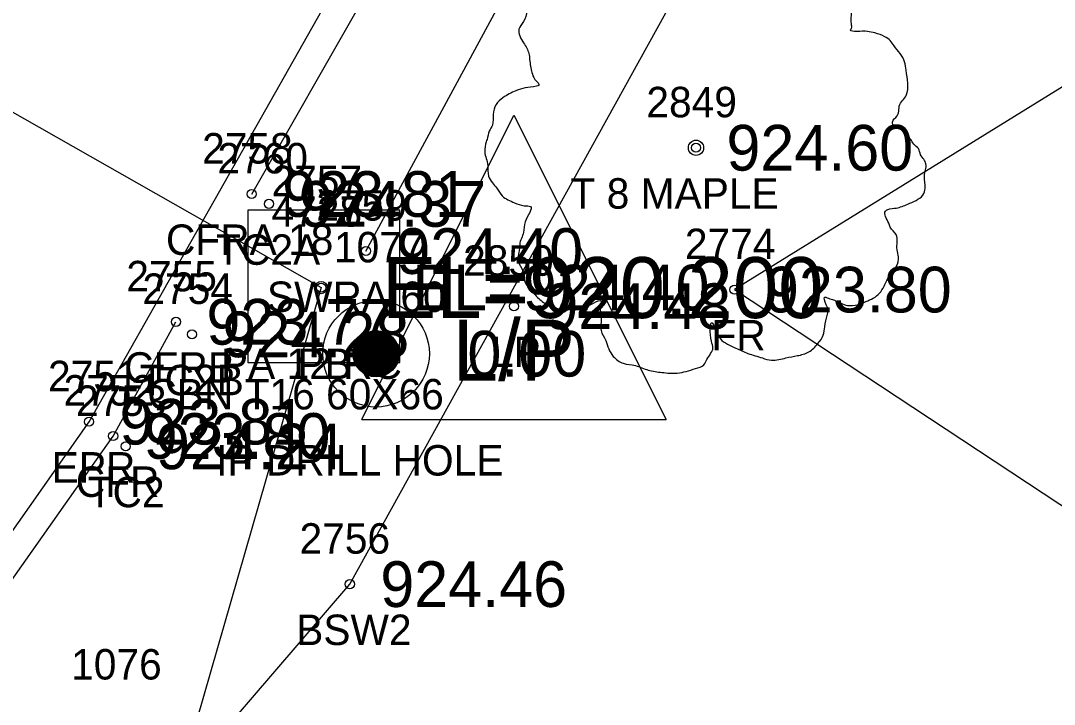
# Model space of a CAD drawing. Extents: x 1575382 to 1578175, y 1099175 to 1101955.
# Drawn here: x 1576932.9 to 1576966.86, y 1100452.12 to 1100474.56 of the extents above; entities that cross this region are included whole.
import ezdxf

# ---------------------------------------------------------------- set-up
doc = ezdxf.new("R2010")
doc.units = 0
for name, color, linetype in [('RD_EX_Conc', 7, 'Continuous'), ('RD_EX_Conc_txCode', 7, 'Continuous'), ('RD_EX_DR_Inlet', 7, 'Continuous'), ('RD_EX_DR_Inlet_txCode', 7, 'Continuous'), ('RD_EX_DR_Pipe', 7, 'Continuous'), ('RD_EX_DR_Pipe_txCode', 7, 'Continuous'), ('RD_EX_DV_Prop_txCode', 7, 'Continuous'), ('RD_EX_DV_PropPin', 7, 'Continuous'), ('RD_EX_Fence_Other', 7, 'Continuous'), ('RD_EX_Fence_Other_txCode', 7, 'Continuous'), ('RD_EX_Road', 7, 'Continuous'), ('RD_EX_Road_txCode', 7, 'Continuous'), ('RD_EX_TX_Conc_ELEV', 7, 'Continuous'), ('RD_EX_TX_DR_Inlet_ELEV', 7, 'Continuous'), ('RD_EX_TX_DV_Prop_ELEV', 7, 'Continuous'), ('RD_EX_TX_Fence_Other_ELEV', 7, 'Continuous'), ('RD_EX_TX_Road_ELEV', 7, 'Continuous'), ('RD_EX_TX_UT_ELEV', 7, 'Continuous'), ('RD_EX_TX_VEG_ELEV', 7, 'Continuous'), ('RD_EX_UT', 7, 'Continuous'), ('RD_EX_UT_txCode', 7, 'Continuous'), ('RD_EX_VEG', 7, 'Continuous'), ('RD_EX_VEG_txCode', 7, 'Continuous'), ('RD_SMD_Locator', 7, 'Continuous'), ('RD_TX_Pipe_ElevEX', 7, 'Continuous')]:
    doc.layers.add(name, color=color, linetype=linetype)

msp = doc.modelspace()

# ---------------------------------------------------------------- linework, layer by layer
at = {"layer": 'RD_EX_Conc'}
msp.add_line((1576940.493, 1100468.873), (1576955.369, 1100494.892), dxfattribs=at)
for points in [[(1576925.275, 1100434.597), (1576931.32, 1100441.648), (1576943.715, 1100456.063), (1576959.803, 1100485.146), (1576962.794, 1100490.547), (1576976.909, 1100516.297), (1576979.985, 1100521.81), (1576994.076, 1100547.413), (1577013.899, 1100582.65), (1577028.009, 1100607.52), (1577031.926, 1100618.574), (1577033.804, 1100624.219), (1577052.4, 1100657.656), (1577055.154, 1100662.638), (1577085.172, 1100716.01)], [(1576944.243, 1100466.999), (1576955.489, 1100487.768), (1576955.868, 1100494.67)], [(1576920.103, 1100437.988), (1576925.421, 1100446.001), (1576935.94, 1100460.927), (1576938.003, 1100464.677)]]:
    msp.add_lwpolyline(points, dxfattribs=at)
at = {"layer": 'RD_EX_DR_Inlet'}
msp.add_line((1576945.362, 1100463.345), (1576945.362, 1100468.345), dxfattribs=at)
msp.add_lwpolyline([(1576945.362, 1100463.345), (1576945.362, 1100468.345), (1576940.362, 1100468.345), (1576940.362, 1100463.345)], close=True, dxfattribs=at)
at = {"layer": 'RD_EX_DR_Pipe'}
msp.add_lwpolyline([(1576888.54, 1100466.01), (1576910.737, 1100484.015), (1576910.737, 1100484.015), (1576942.772, 1100465.8), (1576942.772, 1100465.8), (1576932.302, 1100429.437)], dxfattribs=at)
at = {"layer": 'RD_EX_DV_PropPin'}
for p, q in [((1576944.017, 1100463.114), (1576944.017, 1100464.144)), ((1576944.052, 1100463.078), (1576944.052, 1100464.18)), ((1576944.087, 1100463.047), (1576944.087, 1100464.211)), ((1576944.122, 1100463.019), (1576944.122, 1100464.239)), ((1576944.157, 1100462.994), (1576944.157, 1100464.263)), ((1576944.192, 1100462.973), (1576944.192, 1100464.285)), ((1576944.227, 1100462.953), (1576944.227, 1100464.305)), ((1576944.262, 1100462.936), (1576944.262, 1100464.322)), ((1576944.297, 1100462.921), (1576944.297, 1100464.336)), ((1576944.332, 1100462.908), (1576944.332, 1100464.349)), ((1576944.367, 1100462.897), (1576944.367, 1100464.36)), ((1576944.402, 1100462.888), (1576944.402, 1100464.37)), ((1576944.437, 1100462.881), (1576944.437, 1100464.377)), ((1576944.472, 1100462.875), (1576944.472, 1100464.383)), ((1576944.507, 1100462.871), (1576944.507, 1100464.387)), ((1576944.542, 1100462.869), (1576944.542, 1100464.389)), ((1576944.577, 1100462.868), (1576944.577, 1100464.39)), ((1576944.612, 1100462.869), (1576944.612, 1100464.389)), ((1576944.647, 1100462.871), (1576944.647, 1100464.387)), ((1576944.682, 1100462.875), (1576944.682, 1100464.383)), ((1576944.717, 1100462.881), (1576944.717, 1100464.377)), ((1576944.752, 1100462.888), (1576944.752, 1100464.37)), ((1576944.787, 1100462.897), (1576944.787, 1100464.36)), ((1576944.822, 1100462.908), (1576944.822, 1100464.349)), ((1576944.857, 1100462.921), (1576944.857, 1100464.336)), ((1576944.893, 1100462.936), (1576944.893, 1100464.322)), ((1576944.928, 1100462.953), (1576944.928, 1100464.305)), ((1576944.963, 1100462.973), (1576944.963, 1100464.285)), ((1576944.998, 1100462.994), (1576944.998, 1100464.263)), ((1576945.033, 1100463.019), (1576945.033, 1100464.239)), ((1576945.068, 1100463.047), (1576945.068, 1100464.211)), ((1576945.103, 1100463.078), (1576945.103, 1100464.18)), ((1576945.138, 1100463.114), (1576945.138, 1100464.144)), ((1576943.842, 1100463.433), (1576943.842, 1100463.825)), ((1576943.877, 1100463.331), (1576943.877, 1100463.927)), ((1576943.912, 1100463.259), (1576943.912, 1100463.998)), ((1576943.947, 1100463.202), (1576943.947, 1100464.055)), ((1576943.982, 1100463.155), (1576943.982, 1100464.103)), ((1576945.173, 1100463.155), (1576945.173, 1100464.103)), ((1576945.208, 1100463.202), (1576945.208, 1100464.055)), ((1576945.243, 1100463.259), (1576945.243, 1100463.998)), ((1576945.278, 1100463.331), (1576945.278, 1100463.927)), ((1576945.313, 1100463.433), (1576945.313, 1100463.825))]:
    msp.add_line(p, q, dxfattribs=at)
for radius in [1.75, 0.761]:
    msp.add_circle((1576944.577, 1100463.629), radius, dxfattribs=at)
at = {"layer": 'RD_EX_Fence_Other'}
msp.add_lwpolyline([(1576985.805, 1100483.939), (1576956.351, 1100465.735), (1577037.506, 1100412.211)], dxfattribs=at)
at = {"layer": 'RD_EX_Road'}
msp.add_lwpolyline([(1576918.426, 1100436.45), (1576919.689, 1100438.104), (1576919.205, 1100438.447), (1576924.616, 1100446.412), (1576935.148, 1100461.397), (1576954.407, 1100495.424), (1576968.796, 1100521.524), (1576985.916, 1100552.3), (1577005.625, 1100587.417), (1577028.135, 1100627.58), (1577046.667, 1100660.868), (1577078.765, 1100718.331)], dxfattribs=at)
at = {"layer": 'RD_EX_UT'}
for p, q in [((1576944.105, 1100461.464), (1576949.105, 1100471.464)), ((1576949.105, 1100471.464), (1576954.105, 1100461.464)), ((1576944.105, 1100461.464), (1576954.105, 1100461.464))]:
    msp.add_line(p, q, dxfattribs=at)
at = {"layer": 'RD_EX_VEG'}
for centre, radius in [((1576955.086, 1100470.392), 0.25), ((1576955.074, 1100470.373), 0.0001)]:
    msp.add_circle(centre, radius, dxfattribs=at)
for points in [[(1576955.218, 1100477.559), (1576954.918, 1100477.584), (1576954.594, 1100477.484), (1576954.344, 1100477.384), (1576954.119, 1100477.309), (1576953.894, 1100477.209), (1576953.594, 1100477.034), (1576953.369, 1100476.834), (1576953.244, 1100476.584), (1576953.194, 1100476.359), (1576953.144, 1100476.085), (1576953.144, 1100475.91), (1576953.019, 1100475.885), (1576952.869, 1100475.91), (1576952.619, 1100475.985), (1576952.37, 1100475.985), (1576952.12, 1100475.985), (1576951.77, 1100475.96), (1576951.42, 1100475.96), (1576951.145, 1100475.91), (1576950.82, 1100475.86), (1576950.445, 1100475.735), (1576950.096, 1100475.61), (1576949.796, 1100475.36), (1576949.546, 1100474.885), (1576949.421, 1100474.535), (1576949.271, 1100474.285), (1576949.421, 1100473.836), (1576949.596, 1100473.486), (1576949.621, 1100473.286), (1576949.696, 1100472.861), (1576949.796, 1100472.636), (1576949.921, 1100472.436), (1576949.846, 1100472.411), (1576949.471, 1100472.361), (1576949.171, 1100472.261), (1576948.746, 1100472.036), (1576948.521, 1100471.811), (1576948.421, 1100471.487), (1576948.396, 1100471.137), (1576948.296, 1100470.937), (1576948.221, 1100470.662), (1576948.196, 1100470.587), (1576948.146, 1100470.262), (1576948.246, 1100469.812), (1576948.271, 1100469.462), (1576948.396, 1100469.238), (1576948.546, 1100469.063), (1576948.721, 1100468.813), (1576949.121, 1100468.588), (1576949.446, 1100468.488), (1576949.646, 1100468.463), (1576949.471, 1100467.963), (1576949.421, 1100467.613), (1576949.296, 1100467.213), (1576949.296, 1100467.139), (1576949.246, 1100466.664), (1576949.396, 1100466.339), (1576949.471, 1100465.964), (1576949.646, 1100465.739), (1576949.921, 1100465.439), (1576950.245, 1100465.214), (1576950.745, 1100465.089), (1576951.145, 1100465.114), (1576951.72, 1100465.289), (1576951.97, 1100465.364), (1576951.945, 1100465.189), (1576951.97, 1100464.814), (1576951.97, 1100464.39), (1576952.12, 1100464.065), (1576952.22, 1100463.79), (1576952.37, 1100463.54), (1576952.694, 1100463.315), (1576953.094, 1100463.24), (1576953.519, 1100463.09), (1576953.969, 1100463.015), (1576954.469, 1100462.99), (1576955.068, 1100463.14), (1576955.343, 1100463.265), (1576955.443, 1100463.44), (1576955.643, 1100463.815), (1576955.593, 1100464.04), (1576955.618, 1100464.64), (1576955.718, 1100464.465), (1576955.893, 1100464.115), (1576956.393, 1100463.815), (1576956.793, 1100463.64), (1576957.267, 1100463.49), (1576957.567, 1100463.415), (1576958.042, 1100463.49), (1576958.417, 1100463.565), (1576958.792, 1100463.69), (1576959.092, 1100463.965), (1576959.267, 1100464.24), (1576959.317, 1100464.515), (1576959.391, 1100464.889), (1576959.441, 1100465.064)], [(1576959.441, 1100465.064), (1576959.367, 1100465.239), (1576959.317, 1100465.489), (1576959.391, 1100465.464), (1576959.566, 1100465.414), (1576959.841, 1100465.289), (1576960.066, 1100465.214), (1576960.391, 1100465.239), (1576960.666, 1100465.339), (1576961.116, 1100465.614), (1576961.391, 1100466.089), (1576961.665, 1100466.489), (1576961.74, 1100466.814), (1576961.69, 1100467.039), (1576961.665, 1100467.538), (1576961.466, 1100467.788), (1576961.416, 1100467.913), (1576961.316, 1100468.313), (1576961.391, 1100468.363), (1576961.665, 1100468.413), (1576962.04, 1100468.538), (1576962.315, 1100468.663), (1576962.54, 1100468.838), (1576962.615, 1100469.063), (1576962.59, 1100469.462), (1576962.64, 1100469.862), (1576962.565, 1100470.012), (1576962.465, 1100470.162), (1576962.39, 1100470.362), (1576962.24, 1100470.512), (1576962.14, 1100470.662), (1576962.04, 1100470.762), (1576961.915, 1100470.912), (1576961.74, 1100471.037), (1576961.591, 1100471.087), (1576961.541, 1100471.237), (1576961.69, 1100471.437), (1576961.74, 1100471.537), (1576961.765, 1100471.761), (1576961.99, 1100472.111), (1576962.04, 1100472.511), (1576961.99, 1100472.936), (1576961.94, 1100473.211), (1576961.79, 1100473.486), (1576961.591, 1100473.736), (1576961.466, 1100473.911), (1576961.291, 1100474.035), (1576960.966, 1100474.16), (1576960.716, 1100474.21), (1576960.366, 1100474.21), (1576960.166, 1100474.26), (1576960.191, 1100474.31), (1576960.191, 1100474.46), (1576960.191, 1100474.735), (1576960.116, 1100475.185), (1576959.966, 1100475.685), (1576959.966, 1100475.71), (1576959.866, 1100475.96), (1576959.641, 1100476.16), (1576959.466, 1100476.259), (1576959.267, 1100476.384), (1576959.017, 1100476.409), (1576958.717, 1100476.409), (1576958.442, 1100476.359), (1576958.242, 1100476.259), (1576958.067, 1100476.135), (1576957.992, 1100476.284), (1576957.892, 1100476.584), (1576957.842, 1100476.734), (1576957.692, 1100476.909), (1576957.467, 1100477.109), (1576957.017, 1100477.234), (1576956.393, 1100477.159), (1576956.093, 1100476.959), (1576955.943, 1100476.784), (1576955.893, 1100476.909), (1576955.693, 1100477.109), (1576955.593, 1100477.284), (1576955.418, 1100477.409), (1576955.268, 1100477.509), (1576955.168, 1100477.559)]]:
    msp.add_spline(points, degree=3, dxfattribs=at)
at = {"layer": 'RD_SMD_Locator'}
for centre, radius in [((1576955.086, 1100470.392), 0.15), ((1576940.493, 1100468.873), 0.15), ((1576941.057, 1100468.549), 0.15), ((1576944.243, 1100466.999), 0.15), ((1576942.772, 1100465.8), 0.2), ((1576942.772, 1100465.8), 0.2), ((1576942.772, 1100465.8), 0.15), ((1576956.351, 1100465.735), 0.15), ((1576949.105, 1100465.188), 0.15), ((1576938.003, 1100464.677), 0.15), ((1576938.531, 1100464.264), 0.15), ((1576944.577, 1100463.629), 0.15), ((1576935.148, 1100461.397), 0.15), ((1576935.94, 1100460.927), 0.15), ((1576936.348, 1100460.587), 0.15), ((1576943.715, 1100456.063), 0.15)]:
    msp.add_circle(centre, radius, dxfattribs=at)

# ---------------------------------------------------------------- texts
at = {"layer": 'RD_EX_Conc_txCode'}
for s, p in [('2758', (1576938.863, 1100469.873)), ('2760', (1576939.364, 1100469.549)), ('2759', (1576942.613, 1100467.999)), ('CFRA 18', (1576937.674, 1100466.873)), ('TC2A', (1576939.324, 1100466.549)), ('2755', (1576936.373, 1100465.677)), ('2754', (1576936.901, 1100465.264)), ('SWRA 60', (1576940.991, 1100464.999)), ('CFRB', (1576936.302, 1100462.677)), ('TC2B', (1576936.814, 1100462.264)), ('2752', (1576934.31, 1100461.927)), ('2753', (1576934.718, 1100461.587)), ('CFR', (1576934.712, 1100458.927)), ('TC2', (1576935.104, 1100458.587)), ('2756', (1576942.062, 1100457.063)), ('BSW2', (1576941.952, 1100454.063))]:
    msp.add_text(s, height=1, dxfattribs=at).set_placement(p)
at = {"layer": 'RD_EX_DR_Inlet_txCode'}
for s, p in [('2757', (1576941.142, 1100468.8)), ('CBN T16 60X66', (1576937.063, 1100461.8))]:
    msp.add_text(s, height=1, dxfattribs=at).set_placement(p)
at = {"layer": 'RD_EX_DR_Pipe_txCode'}
for s, p in [('4727', (1576941.142, 1100467.8)), ('4728', (1576941.142, 1100467.8)), ('PA 12 RC', (1576939.48, 1100462.8)), ('PB', (1576941.992, 1100462.8))]:
    msp.add_text(s, height=1, dxfattribs=at).set_placement(p)
at = {"layer": 'RD_EX_DV_Prop_txCode'}
for s, p in [('1077', (1576943.192, 1100466.629)), ('IP DRILL HOLE', (1576939.321, 1100459.629)), ('1076', (1576934.56, 1100452.931))]:
    msp.add_text(s, height=1, dxfattribs=at).set_placement(p)
at = {"layer": 'RD_EX_Fence_Other_txCode'}
for s, p in [('2774', (1576954.721, 1100466.735)), ('FR', (1576955.595, 1100463.735))]:
    msp.add_text(s, height=1, dxfattribs=at).set_placement(p)
at = {"layer": 'RD_EX_Road_txCode'}
for s, p in [('2751', (1576933.801, 1100462.397)), ('EPR', (1576933.919, 1100459.397))]:
    msp.add_text(s, height=1, dxfattribs=at).set_placement(p)
at = {"layer": 'RD_EX_TX_Conc_ELEV'}
for s, p in [('923.81', (1576941.493, 1100468.123)), ('924.37', (1576942.057, 1100467.799)), ('924.40', (1576945.243, 1100466.249)), ('923.77', (1576939.003, 1100463.927)), ('924.28', (1576939.531, 1100463.514)), ('923.80', (1576936.94, 1100460.177)), ('924.24', (1576937.348, 1100459.837)), ('924.46', (1576944.715, 1100455.313))]:
    msp.add_text(s, height=1.5, dxfattribs=at).set_placement(p)
at = {"layer": 'RD_EX_TX_DR_Inlet_ELEV'}
msp.add_text('EL=924.40', height=1.5, dxfattribs=at).set_placement((1576945.772, 1100465.05))
at = {"layer": 'RD_EX_TX_DV_Prop_ELEV'}
msp.add_text('0.00', height=1.5, dxfattribs=at).set_placement((1576947.577, 1100462.879))
at = {"layer": 'RD_EX_TX_Fence_Other_ELEV'}
msp.add_text('923.80', height=1.5, dxfattribs=at).set_placement((1576957.351, 1100464.985))
at = {"layer": 'RD_EX_TX_Road_ELEV'}
msp.add_text('923.81', height=1.5, dxfattribs=at).set_placement((1576936.148, 1100460.647))
at = {"layer": 'RD_EX_TX_UT_ELEV'}
msp.add_text('924.48', height=1.5, dxfattribs=at).set_placement((1576950.105, 1100464.438))
at = {"layer": 'RD_EX_TX_VEG_ELEV'}
msp.add_text('924.60', height=1.5, dxfattribs=at).set_placement((1576956.086, 1100469.642))
at = {"layer": 'RD_EX_UT'}
msp.add_text('L/P', height=2, dxfattribs=at).set_placement((1576947.097, 1100462.746))
at = {"layer": 'RD_EX_UT_txCode'}
for s, p in [('2850', (1576947.436, 1100466.188)), ('LP', (1576948.349, 1100463.188))]:
    msp.add_text(s, height=1, dxfattribs=at).set_placement(p)
at = {"layer": 'RD_EX_VEG_txCode'}
for s, p in [('2849', (1576953.456, 1100471.392)), ('T 8 MAPLE', (1576950.964, 1100468.392))]:
    msp.add_text(s, height=1, dxfattribs=at).set_placement(p)
at = {"layer": 'RD_TX_Pipe_ElevEX'}
msp.add_text('EL=920.200', height=2, dxfattribs=at).set_placement((1576944.772, 1100464.8))
msp.add_text('EL=920.200', height=2, dxfattribs=at).set_placement((1576944.772, 1100464.8))

doc.saveas('drawing.dxf')
